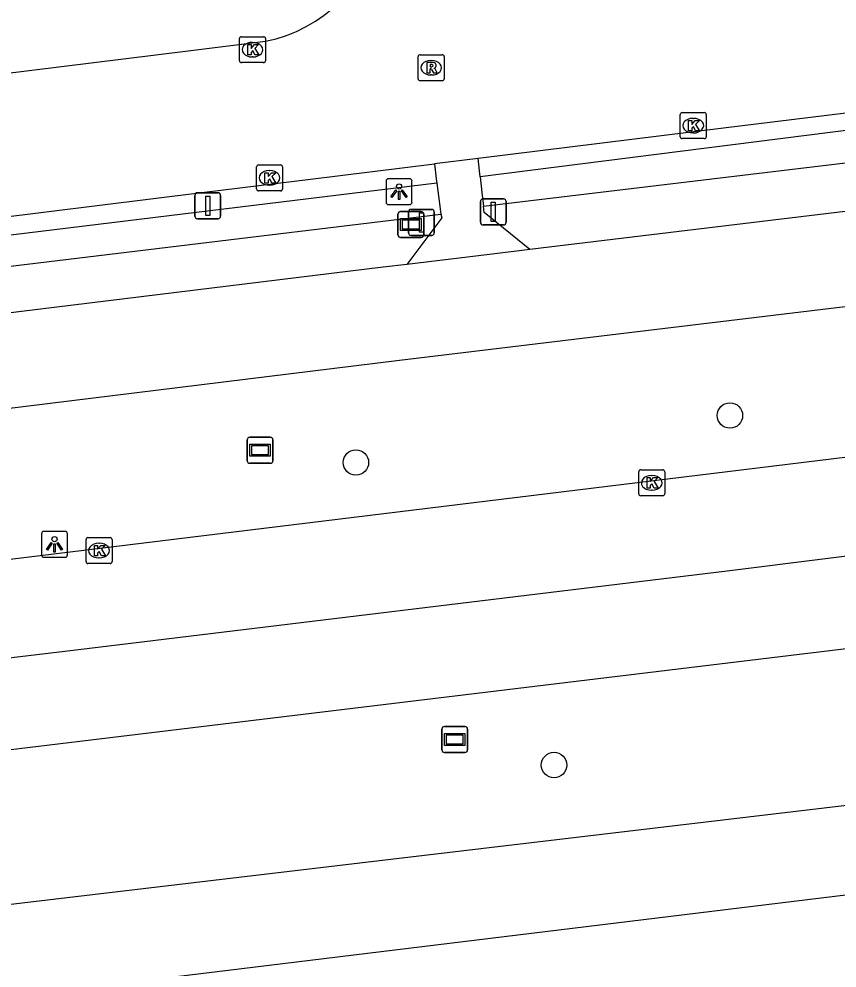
# Model space of a CAD drawing. Extents: x 161477 to 163040, y 383680 to 384868.
# Drawn here: x 162022.66 to 162054.14, y 384039.95 to 384076.48 of the extents above; entities that cross this region are included whole.
import ezdxf

# ---------------------------------------------------------------- set-up
doc = ezdxf.new("R2010")
doc.units = 0
for name, color, linetype in [('IMGEO_Afsluitpaal', 7, 'Continuous'), ('IMGEO_Boom', 7, 'Continuous'), ('IMGEO_Fietspad_gesloten', 7, 'Continuous'), ('IMGEO_Fietspad_open', 7, 'Continuous'), ('IMGEO_Haag', 7, 'Continuous'), ('IMGEO_Kolk', 7, 'Continuous'), ('IMGEO_Lichtpunt', 7, 'Continuous'), ('IMGEO_Rijbaan_lokaal_gesloten', 7, 'Continuous'), ('IMGEO_Rijbaan_lokaal_open', 7, 'Continuous'), ('IMGEO_Rioolput', 7, 'Continuous'), ('IMGEO_Verkeersbordpaal', 7, 'Continuous'), ('IMGEO_Verklikker', 7, 'Continuous')]:
    doc.layers.add(name, color=color, linetype=linetype)

msp = doc.modelspace()

# ---------------------------------------------------------------- linework, layer by layer
at = {"layer": 'IMGEO_Afsluitpaal'}
for p, q in [((162037.648, 384068.248), (162037.648, 384069.048)), ((162037.648, 384069.048), (162037.648, 384068.248)), ((162037.748, 384069.148), (162038.538, 384069.148)), ((162038.538, 384069.148), (162037.748, 384069.148)), ((162038.638, 384069.048), (162038.638, 384068.248)), ((162038.638, 384068.248), (162038.638, 384069.048)), ((162038.538, 384068.148), (162037.748, 384068.148)), ((162037.748, 384068.148), (162038.538, 384068.148))]:
    msp.add_line(p, q, dxfattribs=at)
msp.add_lwpolyline([(162038.068, 384069.023), (162038.218, 384069.023), (162038.218, 384068.273), (162038.068, 384068.273), (162038.068, 384069.023)], dxfattribs=at)
for centre, start, end in [((162037.748, 384069.048), 90, 180), ((162037.748, 384069.048), 90, 180), ((162038.538, 384069.048), 0, 90), ((162038.538, 384069.048), 360, 90), ((162037.748, 384068.248), 180, 270), ((162037.748, 384068.248), 180, 270), ((162038.538, 384068.248), 270, 0), ((162038.538, 384068.248), 270, 0)]:
    msp.add_arc(centre, 0.1, start, end, dxfattribs=at)
at = {"layer": 'IMGEO_Boom'}
for centre in [(162050.016, 384061.216), (162035.621, 384059.406), (162043.246, 384047.76)]:
    msp.add_circle(centre, 0.489, dxfattribs=at)
at = {"layer": 'IMGEO_Fietspad_gesloten'}
for points in [[(162179.402, 384084.189), (162164.301, 384082.326), (162042.321, 384067.606)], [(161896.962, 384046.212), (161967.373, 384054.741), (162000, 384058.753), (162003.42, 384059.174), (162037.295, 384063.34), (162164.799, 384078.716), (162179.927, 384080.597)], [(162042.321, 384067.606), (162040.757, 384067.417), (162037.582, 384067.034)], [(162037.582, 384067.034), (162036.674, 384066.924), (162002.758, 384062.766), (162000, 384062.428), (161967.056, 384058.389), (161896.476, 384049.775)]]:
    msp.add_lwpolyline(points, dxfattribs=at)
at = {"layer": 'IMGEO_Fietspad_open'}
for points in [[(162040.402, 384070.402), (162040.324, 384071.11)], [(162038.64, 384070.903), (162038.716, 384070.33), (162038.737, 384070.163)], [(162040.402, 384070.402), (162040.467, 384069.803), (162040.526, 384069.275)], [(162038.737, 384070.163), (162038.814, 384069.569), (162038.896, 384068.971)], [(162042.321, 384067.606), (162040.556, 384069.026), (162040.526, 384069.275)], [(162038.896, 384068.971), (162038.924, 384068.822), (162037.582, 384067.034)]]:
    msp.add_lwpolyline(points, dxfattribs=at)
at = {"layer": 'IMGEO_Haag'}
for points in [[(162225.641, 384094.843), (162218.982, 384094.181), (162213.494, 384093.304), (162208.018, 384092.361), (162206.327, 384092.061), (162193.115, 384089.718), (162184.206, 384088.139), (162181.503, 384087.646), (162178.788, 384087.217), (162176.065, 384086.851), (162173.334, 384086.55), (162172.924, 384086.511), (162172.515, 384086.473), (162165.347, 384085.474), (162135.742, 384081.906), (162132.946, 384081.569), (162100.634, 384077.733), (162094.619, 384077.023), (162065.523, 384073.587), (162040.402, 384070.402)], [(162040.526, 384069.275), (162094.555, 384075.741), (162128.195, 384079.766), (162135.82, 384080.702), (162167.775, 384084.623), (162170.566, 384084.911), (162173.352, 384085.235), (162176.568, 384085.658), (162179.777, 384086.131), (162182.978, 384086.653), (162186.171, 384087.226), (162205.531, 384090.591), (162209.915, 384091.359), (162214.308, 384092.077), (162218.709, 384092.746), (162223.116, 384093.366), (162224.42, 384093.611), (162225.46, 384092.912)], [(162038.737, 384070.163), (162002.248, 384065.704), (161960.413, 384060.87), (161922.11, 384056.25), (161918.395, 384055.773), (161918.236, 384055.715), (161918.381, 384054.734)], [(161918.446, 384054.301), (161922.11, 384054.757), (161945.247, 384057.634), (161960.6, 384059.493), (162005.124, 384064.883), (162038.896, 384068.971)]]:
    msp.add_lwpolyline(points, dxfattribs=at)
at = {"layer": 'IMGEO_Kolk'}
for p, q in [((162031.216, 384075.799), (162032.068, 384075.799)), ((162031.141, 384074.873), (162031.141, 384075.725)), ((162031.629, 384075.579), (162031.654, 384075.579)), ((162032.142, 384075.725), (162032.142, 384074.873)), ((162031.652, 384075.019), (162031.627, 384075.019)), ((162032.068, 384074.799), (162031.216, 384074.799)), ((162048.178, 384072.874), (162049.03, 384072.874)), ((162048.103, 384071.948), (162048.103, 384072.8)), ((162048.591, 384072.654), (162048.616, 384072.654)), ((162049.104, 384072.8), (162049.104, 384071.948)), ((162048.614, 384072.094), (162048.589, 384072.094)), ((162049.03, 384071.874), (162048.178, 384071.874)), ((162031.798, 384069.937), (162031.798, 384070.789)), ((162031.873, 384070.863), (162032.725, 384070.863)), ((162032.286, 384070.643), (162032.311, 384070.643)), ((162032.799, 384070.789), (162032.799, 384069.937)), ((162032.309, 384070.083), (162032.284, 384070.083)), ((162032.725, 384069.863), (162031.873, 384069.863)), ((162046.506, 384058.198), (162046.506, 384059.05)), ((162046.581, 384059.124), (162047.433, 384059.124)), ((162047.507, 384059.05), (162047.507, 384058.198)), ((162046.994, 384058.904), (162047.019, 384058.904)), ((162047.017, 384058.344), (162046.992, 384058.344)), ((162047.433, 384058.124), (162046.581, 384058.124)), ((162025.236, 384055.59), (162025.236, 384056.442)), ((162025.311, 384056.516), (162026.163, 384056.516)), ((162026.237, 384056.442), (162026.237, 384055.59)), ((162025.724, 384056.296), (162025.749, 384056.296)), ((162025.747, 384055.736), (162025.722, 384055.736)), ((162026.163, 384055.516), (162025.311, 384055.516))]:
    msp.add_line(p, q, dxfattribs=at)
for points in [[(162031.216, 384075.799), (162032.068, 384075.799)], [(162031.141, 384074.873), (162031.141, 384075.725)], [(162031.462, 384075.499), (162031.585, 384075.499), (162031.585, 384075.348), (162031.715, 384075.499), (162031.879, 384075.499), (162031.733, 384075.348), (162031.886, 384075.099), (162031.734, 384075.099), (162031.649, 384075.263), (162031.585, 384075.196), (162031.585, 384075.099), (162031.462, 384075.099), (162031.462, 384075.499)], [(162032.142, 384075.725), (162032.142, 384074.873)], [(162032.068, 384074.799), (162031.216, 384074.799)], [(162048.178, 384072.874), (162049.03, 384072.874)], [(162048.103, 384071.948), (162048.103, 384072.8)], [(162048.424, 384072.574), (162048.547, 384072.574), (162048.547, 384072.423), (162048.677, 384072.574), (162048.841, 384072.574), (162048.695, 384072.423), (162048.848, 384072.174), (162048.696, 384072.174), (162048.611, 384072.338), (162048.547, 384072.271), (162048.547, 384072.174), (162048.424, 384072.174), (162048.424, 384072.574)], [(162049.104, 384072.8), (162049.104, 384071.948)], [(162049.03, 384071.874), (162048.178, 384071.874)], [(162031.798, 384069.937), (162031.798, 384070.789)], [(162031.873, 384070.863), (162032.725, 384070.863)], [(162032.799, 384070.789), (162032.799, 384069.937)], [(162032.119, 384070.563), (162032.242, 384070.563), (162032.242, 384070.412), (162032.372, 384070.563), (162032.536, 384070.563), (162032.39, 384070.412), (162032.543, 384070.163), (162032.391, 384070.163), (162032.306, 384070.327), (162032.242, 384070.26), (162032.242, 384070.163), (162032.119, 384070.163), (162032.119, 384070.563)], [(162032.725, 384069.863), (162031.873, 384069.863)], [(162046.506, 384058.198), (162046.506, 384059.05)], [(162046.581, 384059.124), (162047.433, 384059.124)], [(162047.507, 384059.05), (162047.507, 384058.198)], [(162046.827, 384058.824), (162046.95, 384058.824), (162046.95, 384058.673), (162047.08, 384058.824), (162047.244, 384058.824), (162047.098, 384058.673), (162047.251, 384058.424), (162047.099, 384058.424), (162047.014, 384058.588), (162046.95, 384058.521), (162046.95, 384058.424), (162046.827, 384058.424), (162046.827, 384058.824)], [(162047.433, 384058.124), (162046.581, 384058.124)], [(162025.236, 384055.59), (162025.236, 384056.442)], [(162025.311, 384056.516), (162026.163, 384056.516)], [(162026.237, 384056.442), (162026.237, 384055.59)], [(162025.557, 384056.216), (162025.68, 384056.216), (162025.68, 384056.065), (162025.81, 384056.216), (162025.974, 384056.216), (162025.828, 384056.065), (162025.981, 384055.816), (162025.829, 384055.816), (162025.744, 384055.98), (162025.68, 384055.913), (162025.68, 384055.816), (162025.557, 384055.816), (162025.557, 384056.216)], [(162026.163, 384055.516), (162025.311, 384055.516)]]:
    msp.add_lwpolyline(points, dxfattribs=at)
for centre, start, end in [((162031.218, 384075.723), 91.552, 178.448), ((162031.218, 384075.723), 91.552, 178.448), ((162032.066, 384075.723), 1.552, 88.448), ((162032.066, 384075.723), 1.552, 88.448), ((162031.218, 384074.875), 181.552, 268.448), ((162031.218, 384074.875), 181.552, 268.448), ((162032.066, 384074.875), 271.552, 358.448), ((162032.066, 384074.875), 271.552, 358.448), ((162048.18, 384072.798), 91.552, 178.448), ((162048.18, 384072.798), 91.552, 178.448), ((162049.028, 384072.798), 1.552, 88.448), ((162049.028, 384072.798), 1.552, 88.448), ((162048.18, 384071.95), 181.552, 268.448), ((162048.18, 384071.95), 181.552, 268.448), ((162049.028, 384071.95), 271.552, 358.448), ((162049.028, 384071.95), 271.552, 358.448), ((162031.875, 384070.787), 91.552, 178.448), ((162031.875, 384070.787), 91.552, 178.448), ((162032.723, 384070.787), 1.552, 88.448), ((162032.723, 384070.787), 1.552, 88.448), ((162031.875, 384069.939), 181.552, 268.448), ((162031.875, 384069.939), 181.552, 268.448), ((162032.723, 384069.939), 271.552, 358.448), ((162032.723, 384069.939), 271.552, 358.448), ((162046.583, 384059.048), 91.552, 178.448), ((162046.583, 384059.048), 91.552, 178.448), ((162047.431, 384059.048), 1.552, 88.448), ((162047.431, 384059.048), 1.552, 88.448), ((162046.583, 384058.2), 181.552, 268.448), ((162046.583, 384058.2), 181.552, 268.448), ((162047.431, 384058.2), 271.552, 358.448), ((162047.431, 384058.2), 271.552, 358.448), ((162025.313, 384056.44), 91.552, 178.448), ((162025.313, 384056.44), 91.552, 178.448), ((162026.161, 384056.44), 1.552, 88.448), ((162026.161, 384056.44), 1.552, 88.448), ((162025.313, 384055.592), 181.552, 268.448), ((162025.313, 384055.592), 181.552, 268.448), ((162026.161, 384055.592), 271.552, 358.448), ((162026.161, 384055.592), 271.552, 358.448)]:
    msp.add_arc(centre, 0.0765, start, end, dxfattribs=at)
for centre, major_axis, ratio, start_param, end_param in [((162031.628, 384075.299), (-0.387, 0.002), 0.722429, 4.712389, 7.853982), ((162031.653, 384075.299), (-0.39, 0.002), 0.717154, 1.570796, 4.712389), ((162048.59, 384072.374), (-0.387, 0.002), 0.722429, 4.712389, 7.853982), ((162048.615, 384072.374), (-0.39, 0.002), 0.717154, 1.570796, 4.712389), ((162032.285, 384070.363), (-0.387, 0.002), 0.722429, 4.712389, 7.853982), ((162032.31, 384070.363), (-0.39, 0.002), 0.717154, 1.570796, 4.712389), ((162046.993, 384058.624), (-0.387, 0.002), 0.722429, 4.712389, 7.853982), ((162047.018, 384058.624), (-0.39, 0.002), 0.717154, 1.570796, 4.712389), ((162025.723, 384056.016), (-0.387, 0.002), 0.722429, 4.712389, 7.853982), ((162025.748, 384056.016), (-0.39, 0.002), 0.717154, 1.570796, 4.712389)]:
    msp.add_ellipse(centre, major_axis=major_axis, ratio=ratio, start_param=start_param, end_param=end_param, dxfattribs=at)
at = {"layer": 'IMGEO_Lichtpunt'}
for p, q in [((162037.686, 384070.329), (162036.878, 384070.329)), ((162037.686, 384070.329), (162036.878, 384070.329)), ((162036.784, 384070.234), (162036.784, 384069.427)), ((162036.784, 384070.234), (162036.784, 384069.427)), ((162037.78, 384069.427), (162037.78, 384070.234)), ((162037.78, 384069.427), (162037.78, 384070.234)), ((162036.878, 384069.333), (162037.686, 384069.333)), ((162036.878, 384069.333), (162037.686, 384069.333)), ((162024.427, 384056.754), (162023.619, 384056.754)), ((162024.427, 384056.754), (162023.619, 384056.754)), ((162023.525, 384056.659), (162023.525, 384055.852)), ((162023.525, 384056.659), (162023.525, 384055.852)), ((162024.521, 384055.852), (162024.521, 384056.659)), ((162024.521, 384055.852), (162024.521, 384056.659)), ((162023.619, 384055.758), (162024.427, 384055.758)), ((162023.619, 384055.758), (162024.427, 384055.758))]:
    msp.add_line(p, q, dxfattribs=at)
for points in [[(162037.158, 384069.898), (162037.197, 384069.87), (162037.009, 384069.608), (162036.971, 384069.635), (162037.158, 384069.898)], [(162037.37, 384069.87), (162037.408, 384069.897), (162037.595, 384069.635), (162037.556, 384069.607), (162037.37, 384069.87)], [(162037.26, 384069.85), (162037.307, 384069.85), (162037.307, 384069.528), (162037.26, 384069.528), (162037.26, 384069.85)], [(162023.899, 384056.323), (162023.938, 384056.295), (162023.75, 384056.033), (162023.712, 384056.06), (162023.899, 384056.323)], [(162024.001, 384056.275), (162024.048, 384056.275), (162024.048, 384055.953), (162024.001, 384055.953), (162024.001, 384056.275)], [(162024.111, 384056.295), (162024.149, 384056.322), (162024.336, 384056.06), (162024.297, 384056.032), (162024.111, 384056.295)]]:
    msp.add_lwpolyline(points, dxfattribs=at)
for centre in [(162037.283, 384070.032), (162024.024, 384056.457)]:
    msp.add_circle(centre, 0.0994, dxfattribs=at)
for centre, start, end in [((162036.878, 384070.234), 90, 180), ((162036.878, 384070.234), 90, 180), ((162037.686, 384070.234), 0, 90), ((162037.686, 384070.234), 0, 90), ((162036.878, 384069.427), 180, 270), ((162036.878, 384069.427), 180, 270), ((162037.686, 384069.427), 270, 0), ((162037.686, 384069.427), 270, 360), ((162023.619, 384056.659), 90, 180), ((162023.619, 384056.659), 90, 180), ((162024.427, 384056.659), 0, 90), ((162024.427, 384056.659), 0, 90), ((162023.619, 384055.852), 180, 270), ((162023.619, 384055.852), 180, 270), ((162024.427, 384055.852), 270, 0), ((162024.427, 384055.852), 270, 360)]:
    msp.add_arc(centre, 0.0946, start, end, dxfattribs=at)
at = {"layer": 'IMGEO_Rijbaan_lokaal_gesloten'}
for points in [[(162246.408, 384079.189), (162227.626, 384076.889), (162181.187, 384071.188), (162137.796, 384065.987), (162093.056, 384060.636), (162050.016, 384055.235), (162024.421, 384052.135), (162005.138, 384049.833), (161993.828, 384048.483), (161960.735, 384044.482), (161945.288, 384042.532), (161917.195, 384039.231), (161895.749, 384036.581), (161871.905, 384033.68), (161827.864, 384028.429), (161795.621, 384024.429), (161753.08, 384019.028), (161721.837, 384015.377), (161706.74, 384013.577), (161696.893, 384013.027), (161694.855, 384012.926)], [(162212.301, 384078.633), (162208.493, 384078.157), (162202.261, 384077.434), (162184.31, 384075.274), (162130.338, 384068.624), (162112.945, 384066.661), (162090.69, 384063.861), (162061.99, 384060.529), (162004.465, 384053.494)], [(162005.779, 384046.356), (162186.915, 384068.26), (162246.983, 384075.474)], [(162247.846, 384069.907), (162195.789, 384063.545), (162179.444, 384061.624), (162173.495, 384060.723), (162097.498, 384051.298), (162006.847, 384040.554)], [(161696.618, 383999.076), (161717.081, 384001.544), (161768.879, 384007.897), (161825.477, 384014.75), (161917.35, 384025.954), (162007.495, 384037.033), (162008.923, 384037.209), (162102.422, 384048.613), (162177.172, 384057.667), (162248.391, 384066.39)]]:
    msp.add_lwpolyline(points, dxfattribs=at)
at = {"layer": 'IMGEO_Rijbaan_lokaal_open'}
for points in [[(162179.892, 384090.398), (162167.824, 384087.366), (162165.86, 384086.873), (162163.919, 384086.495), (162151.986, 384084.897), (162137.045, 384083.02), (162126.703, 384081.75), (162074.887, 384075.359), (162049.762, 384072.273), (162040.324, 384071.11)], [(161973.446, 384068.356), (161998.155, 384071.419), (162002.287, 384071.927), (162029.168, 384075.255), (162032.142, 384075.623)], [(162040.324, 384071.11), (162038.64, 384070.903)], [(161970.207, 384062.463), (161999.415, 384066.04), (162029.793, 384069.809), (162033.87, 384070.315), (162038.64, 384070.903)]]:
    msp.add_lwpolyline(points, dxfattribs=at)
msp.add_arc((162031.073, 384081.061), 5.542, 281.1166, 349.6879, dxfattribs=at)
at = {"layer": 'IMGEO_Rioolput'}
for p, q in [((162038.017, 384074.179), (162038.017, 384075.031)), ((162038.092, 384075.105), (162038.944, 384075.105)), ((162039.018, 384075.031), (162039.018, 384074.179)), ((162038.505, 384074.885), (162038.53, 384074.885)), ((162038.528, 384074.325), (162038.503, 384074.325)), ((162038.944, 384074.105), (162038.092, 384074.105))]:
    msp.add_line(p, q, dxfattribs=at)
for points in [[(162038.017, 384074.179), (162038.017, 384075.031)], [(162038.092, 384075.105), (162038.944, 384075.105)], [(162039.018, 384075.031), (162039.018, 384074.179)], [(162038.606, 384074.803), (162038.354, 384074.805), (162038.354, 384074.405)], [(162038.532, 384074.724), (162038.478, 384074.724), (162038.478, 384074.643)], [(162038.478, 384074.643), (162038.53, 384074.643)], [(162038.354, 384074.405), (162038.478, 384074.405), (162038.478, 384074.567), (162038.489, 384074.567)], [(162038.536, 384074.538), (162038.607, 384074.405), (162038.747, 384074.405), (162038.682, 384074.531)], [(162038.944, 384074.105), (162038.092, 384074.105)]]:
    msp.add_lwpolyline(points, dxfattribs=at)
for centre, radius, start, end in [((162038.094, 384075.029), 0.0765, 91.552, 178.448), ((162038.094, 384075.029), 0.0765, 91.552, 178.448), ((162038.942, 384075.029), 0.0765, 1.552, 88.448), ((162038.942, 384075.029), 0.0765, 1.552, 88.448), ((162038.514, 384074.832), 0.19, 274.7715, 282.9687), ((162038.538, 384074.628), 0.0964, 77.0061, 93.1865), ((162038.552, 384074.685), 0.0378, 276.6634, 79.6772), ((162038.605, 384074.693), 0.109, 350.3612, 89.416), ((162038.603, 384074.693), 0.112, 277.5842, 350.9817), ((162038.488, 384074.514), 0.0533, 26.0293, 88.6989), ((162038.587, 384074.478), 0.108, 29.5134, 73.7905), ((162038.094, 384074.181), 0.0765, 181.552, 268.448), ((162038.094, 384074.181), 0.0765, 181.552, 268.448), ((162038.942, 384074.181), 0.0765, 271.552, 358.448), ((162038.942, 384074.181), 0.0765, 271.552, 358.448)]:
    msp.add_arc(centre, radius, start, end, dxfattribs=at)
for centre, major_axis, ratio, start_param, end_param in [((162038.504, 384074.605), (-0.387, 0.002), 0.722429, 4.712389, 7.853982), ((162038.529, 384074.605), (-0.39, 0.002), 0.717154, 1.570796, 4.712389)]:
    msp.add_ellipse(centre, major_axis=major_axis, ratio=ratio, start_param=start_param, end_param=end_param, dxfattribs=at)
at = {"layer": 'IMGEO_Verkeersbordpaal'}
for p, q in [((162029.425, 384068.89), (162029.425, 384069.69)), ((162029.425, 384069.69), (162029.425, 384068.89)), ((162029.525, 384069.79), (162030.315, 384069.79)), ((162030.315, 384069.79), (162029.525, 384069.79)), ((162030.415, 384069.69), (162030.415, 384068.89)), ((162030.415, 384068.89), (162030.415, 384069.69)), ((162040.513, 384069.553), (162041.303, 384069.553)), ((162041.303, 384069.553), (162040.513, 384069.553)), ((162040.413, 384068.653), (162040.413, 384069.453)), ((162040.413, 384069.453), (162040.413, 384068.653)), ((162041.403, 384069.453), (162041.403, 384068.653)), ((162041.403, 384068.653), (162041.403, 384069.453)), ((162030.315, 384068.79), (162029.525, 384068.79)), ((162029.525, 384068.79), (162030.315, 384068.79)), ((162041.303, 384068.553), (162040.513, 384068.553)), ((162040.513, 384068.553), (162041.303, 384068.553))]:
    msp.add_line(p, q, dxfattribs=at)
for points in [[(162029.845, 384069.665), (162029.995, 384069.665), (162029.995, 384068.915), (162029.845, 384068.915), (162029.845, 384069.665)], [(162040.833, 384069.428), (162040.983, 384069.428), (162040.983, 384068.678), (162040.833, 384068.678), (162040.833, 384069.428)]]:
    msp.add_lwpolyline(points, dxfattribs=at)
for centre, start, end in [((162029.525, 384069.69), 90, 180), ((162029.525, 384069.69), 90, 180), ((162030.315, 384069.69), 0, 90), ((162030.315, 384069.69), 360, 90), ((162040.513, 384069.453), 90, 180), ((162040.513, 384069.453), 90, 180), ((162041.303, 384069.453), 0, 90), ((162041.303, 384069.453), 360, 90), ((162029.525, 384068.89), 180, 270), ((162029.525, 384068.89), 180, 270), ((162030.315, 384068.89), 270, 0), ((162030.315, 384068.89), 270, 0), ((162040.513, 384068.653), 180, 270), ((162040.513, 384068.653), 180, 270), ((162041.303, 384068.653), 270, 0), ((162041.303, 384068.653), 270, 0)]:
    msp.add_arc(centre, 0.1, start, end, dxfattribs=at)
at = {"layer": 'IMGEO_Verklikker'}
for p, q in [((162037.241, 384068.168), (162037.241, 384068.968)), ((162037.241, 384068.968), (162037.241, 384068.168)), ((162037.341, 384069.068), (162038.131, 384069.068)), ((162038.131, 384069.068), (162037.341, 384069.068)), ((162038.231, 384068.968), (162038.231, 384068.168)), ((162038.231, 384068.168), (162038.231, 384068.968)), ((162038.131, 384068.068), (162037.341, 384068.068)), ((162037.341, 384068.068), (162038.131, 384068.068)), ((162031.438, 384059.476), (162031.438, 384060.276)), ((162031.438, 384060.276), (162031.438, 384059.476)), ((162031.538, 384060.376), (162032.328, 384060.376)), ((162032.328, 384060.376), (162031.538, 384060.376)), ((162032.428, 384060.276), (162032.428, 384059.476)), ((162032.428, 384059.476), (162032.428, 384060.276)), ((162032.328, 384059.376), (162031.538, 384059.376)), ((162031.538, 384059.376), (162032.328, 384059.376)), ((162038.928, 384048.344), (162038.928, 384049.144)), ((162038.928, 384049.144), (162038.928, 384048.344)), ((162039.028, 384049.244), (162039.818, 384049.244)), ((162039.818, 384049.244), (162039.028, 384049.244)), ((162039.918, 384049.144), (162039.918, 384048.344)), ((162039.918, 384048.344), (162039.918, 384049.144)), ((162039.818, 384048.244), (162039.028, 384048.244)), ((162039.028, 384048.244), (162039.818, 384048.244))]:
    msp.add_line(p, q, dxfattribs=at)
for points in [[(162037.342, 384068.8), (162038.13, 384068.8), (162038.13, 384068.336), (162037.342, 384068.336), (162037.342, 384068.8)], [(162037.407, 384068.735), (162037.407, 384068.401), (162038.065, 384068.401), (162038.065, 384068.735), (162037.407, 384068.735)], [(162031.539, 384060.108), (162032.327, 384060.108), (162032.327, 384059.644), (162031.539, 384059.644), (162031.539, 384060.108)], [(162031.604, 384060.043), (162031.604, 384059.709), (162032.262, 384059.709), (162032.262, 384060.043), (162031.604, 384060.043)], [(162039.029, 384048.976), (162039.817, 384048.976), (162039.817, 384048.512), (162039.029, 384048.512), (162039.029, 384048.976)], [(162039.094, 384048.911), (162039.094, 384048.577), (162039.752, 384048.577), (162039.752, 384048.911), (162039.094, 384048.911)]]:
    msp.add_lwpolyline(points, dxfattribs=at)
for centre, start, end in [((162037.341, 384068.968), 90, 180), ((162037.341, 384068.968), 90, 180), ((162038.131, 384068.968), 0, 90), ((162038.131, 384068.968), 360, 90), ((162037.341, 384068.168), 180, 270), ((162037.341, 384068.168), 180, 270), ((162038.131, 384068.168), 270, 0), ((162038.131, 384068.168), 270, 0), ((162031.538, 384060.276), 90, 180), ((162031.538, 384060.276), 90, 180), ((162032.328, 384060.276), 0, 90), ((162032.328, 384060.276), 360, 90), ((162031.538, 384059.476), 180, 270), ((162031.538, 384059.476), 180, 270), ((162032.328, 384059.476), 270, 0), ((162032.328, 384059.476), 270, 0), ((162039.028, 384049.144), 90, 180), ((162039.028, 384049.144), 90, 180), ((162039.818, 384049.144), 0, 90), ((162039.818, 384049.144), 360, 90), ((162039.028, 384048.344), 180, 270), ((162039.028, 384048.344), 180, 270), ((162039.818, 384048.344), 270, 0), ((162039.818, 384048.344), 270, 0)]:
    msp.add_arc(centre, 0.1, start, end, dxfattribs=at)

doc.saveas('drawing.dxf')
